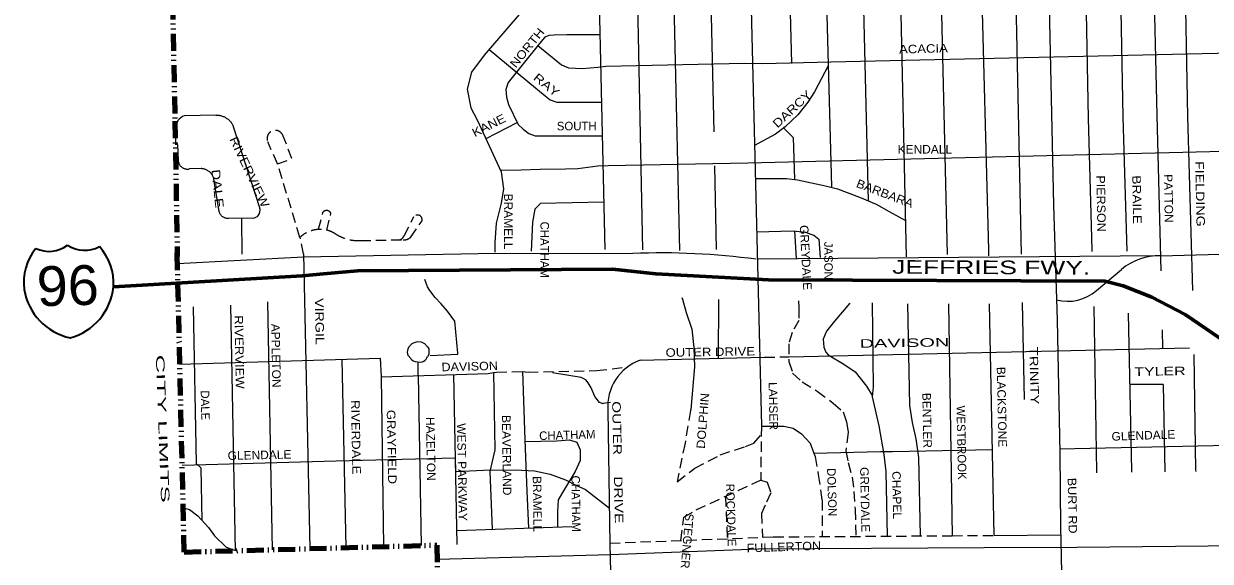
# Model space of a CAD drawing. Extents: x 34705 to 138605, y 34275 to 143551.
# Drawn here: x 36901 to 47356, y 117233 to 121964 of the extents above; entities that cross this region are included whole.
import ezdxf
from ezdxf.enums import TextEntityAlignment as Align

# ---------------------------------------------------------------- set-up
doc = ezdxf.new("R2010")
doc.units = 0
doc.header["$LTSCALE"] = 30
doc.linetypes.add('DASH_DOUBLE_DOT', pattern=[9.2, 5, -1.2, 0.3, -1.2, 0.3, -1.2])
doc.linetypes.add('MEDIUM_DASHED', pattern=[4.5, 3, -1.5])
for name, color, linetype, lineweight in [('1', 7, 'Continuous', 13), ('11', 7, 'Continuous', 13), ('50', 7, 'Continuous', 13), ('51', 7, 'Continuous', 35), ('59', 7, 'DASH_DOUBLE_DOT', 106)]:
    doc.layers.add(name, color=color, linetype=linetype, lineweight=lineweight)

msp = doc.modelspace()

# ---------------------------------------------------------------- linework, layer by layer
at = {"layer": '1', "lineweight": 25}
for p, q in [((38595.31, 121159.67), (38315.35, 121154.68)), ((38744.63, 121069.54), (38980.54, 120337.39)), ((38469.63, 120688.97), (38359.1, 120687.03)), ((38622.32, 120314.73), (38578.54, 120574.93))]:
    msp.add_line(p, q, dxfattribs=at)
at = {"layer": '1'}
for p, q in [((40976.25, 120955.26), (41249.31, 121096.09)), ((38242.37, 121044.03), (38239.54, 120900.28)), ((38254.59, 120900.49), (38236.43, 120900.23)), ((42987.03, 120714.14), (43002.05, 119978.34)), ((38918.36, 120253.05), (38704.23, 120249.68)), ((38820.91, 120247.68), (38821.75, 119935.59)), ((43693.07, 120141.03), (43706.65, 119898.45)), ((39365.03, 119938.29), (39421.72, 117344.1)), ((46916.68, 119921.92), (43362.48, 119891.21)), ((39365.66, 119909.73), (38255.71, 119852.38)), ((46353.85, 119615.45), (46572.73, 119802.59)), ((39048.4, 119517.62), (39089.03, 117334.82)), ((43021.79, 119537.48), (43020.1, 119021.65)), ((45048.23, 119500.34), (45081.17, 117457.87)), ((45406.96, 119498.76), (45449.87, 117460.41)), ((45697.37, 119509.77), (45715.08, 118657.8)), ((38722.97, 119486.16), (38763.72, 117325.75)), ((46930.89, 119268.99), (46934.14, 119107.03)), ((43641.83, 119032.86), (47173.2, 119113.03)), ((39704.35, 119010.21), (39740.11, 117352.99)), ((40372.37, 118988.15), (40374.31, 118870.22)), ((42332.17, 119003.13), (43428.88, 119028.03)), ((40688.61, 118875.51), (40718.27, 117379.89)), ((40050.12, 118854.91), (40072.24, 117362.25)), ((40374.96, 118870.23), (40402.76, 117371.47)), ((46645.47, 118790.7), (46940.48, 118790.7)), ((46940.49, 118790.25), (46955.96, 118018.81)), ((40717.99, 117503.53), (41730.11, 117538.29)), ((45449.87, 117460.41), (46037.79, 117464.46))]:
    msp.add_line(p, q, dxfattribs=at)
at = {"layer": '1', "linetype": 'MEDIUM_DASHED'}
for p, q in [((39137.15, 120731.34), (39050.6, 120924.21)), ((39334.56, 120083.44), (39137.15, 120731.34)), ((39499.21, 120155.32), (39537.15, 120305.17)), ((39572.25, 120146.61), (39607.93, 120294.94)), ((40252, 120098.36), (40339.47, 120266.88)), ((40309.67, 120084.28), (40410.17, 120229.24)), ((39365.03, 119938.29), (39336.45, 120085.23)), ((39869.32, 120056.05), (40245.24, 120063.03)), ((43428.88, 119028.03), (43641.83, 119032.86)), ((43085.63, 117805.05), (43098.07, 117431.52)), ((45081.17, 117457.88), (45450.01, 117460.42))]:
    msp.add_line(p, q, dxfattribs=at)
at = {"layer": '1'}
for points in [[(42731.15, 140854.29), (42770.72, 138315.69), (42820.32, 138221.97), (42809.3, 138139.28), (42831.34, 137610.03), (42902.99, 132838.56), (43073.83, 130269.5), (43184.06, 127189.13), (43401.06, 118420.74)], [(45022.9, 140919.65), (45146.05, 135811.43), (45168.09, 135651.55), (45234.23, 133875), (45372.01, 130476.24), (45383.03, 130349.45), (45405.07, 129809.17), (45432.63, 129665.83), (45520.81, 126500.01), (45564.9, 125176.89), (45581.43, 125088.68), (45688.51, 119936.3)], [(42985.69, 131594.9), (42798.27, 131148.83), (42699.07, 130972.41), (42610.89, 130862.15), (41762.17, 130377.01), (41756.66, 130189.57), (41822.79, 127907.19), (41923.37, 124183.18), (42021.75, 119977.21)], [(45708.73, 130421.87), (45752.05, 128822.02), (45779.53, 127829.03), (45809.3, 126868.11), (45855.09, 125488.57), (45930.02, 122529.28), (45928.37, 122521.05), (45974.11, 120368.19), (46007.17, 119356.56), (46029.22, 118187.81), (46034.73, 117531.78), (46040.24, 117410.49), (46095.35, 114780.79), (46144.95, 112940.83), (46171.13, 112122.16), (46154.6, 112033.95), (46242.78, 109496.61), (46215.22, 109441.48), (46231.75, 108873.64), (46297.89, 106844.86)], [(46020.86, 130433.14), (46058.89, 128954.88), (46088.66, 127829.03), (46118.43, 126863.52), (46161.94, 125458.79), (46175.68, 125153.57), (46253.53, 122532.51), (46280.44, 121130.07), (46312.5, 119977.3), (46313.03, 119960.43)], [(46307.15, 130443.49), (46347.42, 128911.35), (46390.93, 127829.03), (46422.99, 126856.65), (46466.49, 125447.34), (46477.94, 125249.78), (46477.94, 125142.12), (46558.09, 122546.25), (46584.99, 121146.1), (46621.63, 119963.56)], [(46904.05, 130465.06), (46972.56, 128502.48), (46993.17, 127822.16), (47038.97, 126856.65), (47052.71, 126562.88), (47038.97, 126496.45), (47068.74, 125431.31), (47073.32, 125252.07), (47061.87, 125181.06), (47128.27, 122564.58), (47155.18, 121148.39), (47198.27, 119616.41)], [(43734.93, 130368.41), (43801.31, 128237.97), (43856.42, 126461.42), (44017.63, 120528.07)], [(44830.36, 130054.77), (44859.46, 129166.92), (44859.46, 129106.27), (44969.69, 125176.89), (44914.58, 125165.86), (45038, 119934.15)], [(45134.28, 129886.73), (45190.14, 127796.93), (45272.8, 125215.48), (45283.83, 125138.3), (45334.81, 122512.75), (45400.94, 119975.4), (45401.59, 119921.64)], [(44093.84, 129119.21), (44137.5, 127918.22), (44143.01, 127708.72), (44214.65, 125193.43), (44225.68, 125121.76), (44342.79, 120406.78)], [(44435.26, 129124.7), (44473.68, 127559.87), (44545.33, 125193.43), (44561.86, 125127.27), (44677.45, 119913.78)], [(42175.91, 127713.4), (42230.62, 125535.23), (42236.13, 125088.68), (42303.65, 122435.56), (42353.02, 119975.33)], [(42500.56, 127717.31), (42555.78, 125518.7), (42561.29, 125088.68), (42680.27, 119968.71)], [(42825.83, 127729.41), (42880.94, 125535.23), (42886.45, 125099.71), (42981.52, 121013.21)], [(43498.2, 127740.43), (43520.24, 127111.95), (43525.75, 126957.59), (43586.38, 124570.46), (43597.4, 124201.09), (43664.91, 121614.13)], [(46792.85, 124755.49), (46853.49, 122543.96), (46884.97, 121157.55), (46920.39, 119788.4)], [(46916.68, 119921.92), (52891.98, 120088.09), (53990.71, 120107.37), (55409.41, 120130.51), (55891.31, 120149.79), (57164.48, 120188.36), (57866.12, 120199.93), (58563.91, 120223.06), (59011.11, 120234.63), (60333.44, 120284.77), (62664.85, 120381.18), (62942.42, 120535.44), (65811.63, 120620.28), (69640.78, 120751.4), (73304.16, 120847.81), (73350.43, 120847.81), (73385.12, 120959.64), (73489.21, 121113.9), (73728.23, 121252.73), (77495.7, 123154.91), (77576.66, 123220.47), (77676.9, 123382.44), (77895.97, 123692.55)], [(41265.57, 122046.61), (40958.32, 121689.08), (40845.46, 121538.54), (40807.83, 121388.01), (40839.18, 121224.92), (40895.62, 121118.29), (41108.81, 120660.4), (41127.62, 120509.86), (41108.81, 120384.41), (41064.92, 120208.78), (41052.38, 120039.43), (41052.38, 119954.13)], [(41977.52, 121868.27), (41685.61, 121868.27), (41573.81, 121864.42), (41527.54, 121860.56), (41492.85, 121845.13), (41446.59, 121791.14), (41169.01, 121447.92), (41149.74, 121386.22), (41153.59, 121316.8), (41172.87, 121255.1), (41257.68, 121078.67), (41300.09, 121036.25), (41350.21, 120997.69), (41408.03, 120978.4), (41998.34, 120978.4)], [(41000.59, 121738.27), (41496.7, 121329.34), (41539.11, 121294.63), (41596.94, 121275.35), (41991.39, 121275.35)], [(41430.27, 121772.11), (41639.34, 121602.18), (41701.03, 121575.18), (41824.39, 121571.33), (41959.32, 121582.9), (42028.72, 121590.61), (43250.81, 121617.6), (43408.87, 121613.75), (44011.24, 121629.17), (47939.67, 121717.87)], [(43988.67, 121594.14), (43867.64, 121365.98), (43809.81, 121273.43), (43721.14, 121161.59), (43609.34, 121057.47), (43524.53, 120991.91), (43339.87, 120893.1)], [(41106.93, 120675.49), (41284.67, 120679.54), (41450.44, 120683.39), (41674.04, 120687.25), (41781.99, 120691.1), (41959.32, 120714.24), (42051.85, 120718.1), (43281.65, 120741.24), (50463.84, 120914.78), (51177.05, 120934.06), (51269.57, 120941.77), (53653.08, 121008.37)], [(43597.38, 121046.32), (43681.45, 120962.23), (43692.7, 120596.22)], [(43347.07, 120602.41), (43497.54, 120602.41), (43620.91, 120602.41), (43717.29, 120590.84), (43840.65, 120563.84), (43964.02, 120536.85), (44071.96, 120509.85), (44264.72, 120436.58), (44411.22, 120374.88), (44526.88, 120313.17), (44670.42, 120231.12)], [(42011.98, 120395.22), (41454.92, 120383.36), (41405.32, 120333.74), (41383.28, 120217.97), (41372.43, 119963.16)], [(43358.66, 120134.06), (43681.45, 120140.79), (43786.16, 120129.76), (43863.32, 120102.2), (43907.41, 120069.12), (43919.44, 119906.55)], [(42268.51, 119941.23), (40906.01, 119938.95), (39365.66, 119909.73)], [(40727, 119063.56), (40700.26, 119347.79), (40635.23, 119434.41), (40574.64, 119500.56), (40525.1, 119555.05), (40478.39, 119615.09), (40457.43, 119647.64), (40436.38, 119713.58)], [(42699.87, 119554.28), (42705.96, 119539.87), (42739.03, 119424.1), (42788.63, 119275.25), (42805.17, 119115.37), (42810.68, 118944.47), (42777.61, 118569.59), (42775.94, 118559.58)], [(44178.86, 119503.58), (44045.19, 119346.92), (43973.54, 119258.71), (43944.16, 119187.46), (43949.75, 119117.45), (43969.35, 119072.65), (43990.07, 119049.22), (44127.85, 118966.52), (44227.06, 118900.37), (44326.26, 118773.57), (44377.06, 118691.23)], [(44375.86, 119506.66), (44386.88, 118768.05), (44375.86, 118679.85), (44436.48, 118426.25), (44480.57, 118172.65), (44497.1, 118023.8), (44508.5, 117453.93)], [(44686.62, 119500.22), (44706.53, 118602.67), (44728.58, 118453.81), (44761.64, 118310.48), (44783.69, 118145.09), (44800.49, 117455.94)], [(38394.6, 119472.86), (38418.8, 118093.41), (38462.69, 118055.77), (38468.96, 117591.61)], [(46328.48, 119475.84), (46328.53, 119474.51), (46353.71, 118018.81), (46353.97, 118011.95)], [(46633.01, 119415.93), (46633.08, 119412.66), (46660.56, 118032.55), (46661.05, 118016.53)], [(40311.24, 119016.45), (40289.23, 119044.04), (40283.48, 119073.96), (40289.43, 119102.24), (40298.23, 119123.6), (40307.97, 119136.26), (40323.31, 119149.96), (40342.79, 119157.94), (40361.62, 119165.32), (40379.69, 119168.4), (40403.65, 119163.22), (40432.26, 119149.21), (40459.77, 119121.61), (40470.21, 119101.43), (40471.77, 119075.37), (40469.17, 119054.41), (40458.71, 119033.55)], [(38276.52, 118968.61), (40041.43, 119020.03), (40050.12, 118854.91), (40992.74, 118885.33), (41039.53, 118893.59)], [(40310.31, 119015.54), (40319.57, 119005.06), (40333.33, 118996.95), (40349.76, 118990.69), (40372.37, 118988.15)], [(40372.37, 118988.15), (40398.36, 118986), (40413.95, 118989.17), (40426.51, 118994.3), (40436.71, 119002.61), (40446.36, 119012.79), (40454.15, 119023.04), (40457.77, 119032.64)], [(40481.95, 119045.13), (40726.57, 119054.89), (40727, 119063.56)], [(47210.32, 119052.91), (47226.17, 118034.85), (47227.51, 118023.84)], [(41039.53, 118893.59), (41052.38, 118212.58), (41033.57, 118137.31), (41008.49, 118024.41), (41026.92, 117514.14)], [(41296.32, 118902.39), (41315.74, 118300.4), (41334.55, 117848.78), (41349.25, 117525.21)], [(42047.89, 118562.68), (42066.53, 117381.33), (42130.91, 114723.24), (42108.52, 114586.03), (42160.35, 111184.95)], [(43401.06, 118420.74), (43598.78, 118420.74), (43681.45, 118404.2), (43753.09, 118354.58), (43830.25, 118271.89), (43863.06, 118185.71)], [(41316.16, 118287.25), (41597.91, 118294.12), (41710.77, 118300.4), (41773.48, 118281.58), (41804.83, 118212.58), (41804.83, 118118.5), (41760.94, 118024.41), (41666.88, 117867.6), (41610.45, 117773.51), (41604.18, 117666.88), (41604.18, 117533.96)], [(46026.05, 118221.66), (47924.77, 118264.2), (47989.98, 118241.07)], [(38297.5, 118077.54), (39654.83, 118116.21), (40703.15, 118142.23), (40705.51, 118023.21), (40952.56, 118033.65), (41234.91, 118038), (41399.97, 118029.31), (41538.98, 117998.89), (41673.64, 117951.09), (41764.86, 117903.29), (41851.74, 117864.19), (42061.49, 117700.26)], [(43863.07, 118185.71), (44450.45, 118198.77), (44554.7, 118198.77), (45433.96, 118216.54)], [(38306.34, 117702.19), (38360.64, 117687.89), (38434.84, 117632.22), (38527.59, 117530.17), (38583.24, 117455.94), (38683.9, 117357.36), (38757.02, 117329.23)]]:
    msp.add_lwpolyline(points, dxfattribs=at)
at = {"layer": '1', "lineweight": 25}
for points in [[(38593.93, 121159.7), (38599.17, 121160.25), (38604.42, 121160.54), (38609.68, 121160.57), (38614.93, 121160.35), (38620.17, 121159.87), (38625.38, 121159.14), (38630.51, 121158.17)], [(38625.02, 121158.28), (38631.45, 121157.01), (38637.83, 121155.49), (38644.15, 121153.72), (38650.4, 121151.71), (38656.56, 121149.46), (38662.62, 121146.96), (38668.59, 121144.23), (38674.45, 121141.27), (38680.18, 121138.09), (38685.79, 121134.68), (38691.26, 121131.06), (38696.58, 121127.23), (38701.75, 121123.19), (38706.76, 121118.95), (38711.6, 121114.52), (38716.27, 121109.91), (38720.75, 121105.11), (38725.03, 121100.15), (38729.13, 121095.02), (38733.02, 121089.74), (38736.7, 121084.31), (38740.16, 121078.74), (38743.41, 121073.04), (38745.97, 121068.13)], [(38254.57, 120900.49), (38260.71, 120761.24), (38261.23, 120757.25), (38262.08, 120752.64), (38263.18, 120748.08), (38264.53, 120743.59), (38266.13, 120739.18), (38267.96, 120734.86), (38270.02, 120730.65), (38272.32, 120726.56), (38274.83, 120722.6), (38277.55, 120718.79), (38280.48, 120715.12), (38283.6, 120711.63), (38286.91, 120708.3), (38290.4, 120705.17), (38294.05, 120702.23), (38297.85, 120699.49), (38301.8, 120696.96), (38305.89, 120694.66), (38310.09, 120692.58), (38314.4, 120690.73), (38318.8, 120689.12), (38323.29, 120687.75), (38327.84, 120686.63), (38332.45, 120685.76), (38337.1, 120685.14), (38341.77, 120684.78), (38346.46, 120684.67), (38351.14, 120684.82), (38355.82, 120685.23), (38359.07, 120685.66)], [(38578.54, 120574.93), (38578.3, 120580.39), (38577.8, 120585.83), (38577.04, 120591.24), (38576.03, 120596.61), (38574.77, 120601.93), (38573.27, 120607.19), (38571.52, 120612.36), (38569.53, 120617.45), (38567.3, 120622.45), (38564.84, 120627.33), (38562.16, 120632.09), (38559.25, 120636.72), (38556.13, 120641.21), (38552.81, 120645.54), (38549.29, 120649.72), (38545.57, 120653.73), (38541.67, 120657.56), (38537.6, 120661.2), (38533.36, 120664.65), (38528.96, 120667.9), (38524.41, 120670.93), (38519.73, 120673.75), (38514.92, 120676.35), (38510, 120678.72), (38504.97, 120680.86), (38499.84, 120682.76), (38494.64, 120684.41), (38489.36, 120685.82), (38484.01, 120686.99), (38478.62, 120687.9), (38473.2, 120688.56), (38467.75, 120688.96), (38464.14, 120689.08)], [(38704.23, 120249.94), (38701.01, 120249.91), (38696.43, 120250.12), (38691.87, 120250.59), (38687.34, 120251.32), (38682.87, 120252.29), (38678.45, 120253.51), (38674.11, 120254.98), (38669.86, 120256.69), (38665.71, 120258.63), (38661.67, 120260.8), (38657.76, 120263.2), (38653.99, 120265.8), (38650.38, 120268.62), (38646.92, 120271.63), (38643.64, 120274.83), (38640.54, 120278.21), (38637.64, 120281.75), (38634.94, 120285.45), (38632.45, 120289.3), (38630.18, 120293.28), (38628.13, 120297.38), (38626.32, 120301.59), (38624.74, 120305.89), (38623.41, 120310.28), (38622.32, 120314.73), (38622.28, 120314.93)], [(42070.95, 118630.42), (42006.62, 118621.18), (42004.42, 118619.79), (41990.59, 118623.54), (41974.41, 118630.54), (41932.66, 118683.54), (41900.06, 118758.92), (41875.36, 118802.7), (41853.03, 118830.36), (41812.15, 118849.29), (41561.2, 118892.28)]]:
    msp.add_lwpolyline(points, dxfattribs=at)
at = {"layer": '1', "linetype": 'MEDIUM_DASHED'}
for points in [[(39137.15, 120731.34), (39264.16, 120777.32), (39187.32, 120974.18)], [(43727.51, 119525.87), (43731.05, 119462.69), (43731.41, 119352.67), (43670.42, 119247.69), (43641.83, 119145.45), (43641.83, 118991.44), (43675.94, 118889.34), (43758.6, 118812.16), (43890.87, 118729.46), (44034.16, 118624.72), (44122.34, 118547.54), (44149.9, 118459.33), (44166.43, 118365.61), (44144.39, 118205.73), (44166.43, 118100.98), (44199.5, 117974.18), (44216.03, 117847.39), (44227.06, 117687.51), (44232.66, 117452.03)], [(41039.53, 118893.59), (41066.58, 118898.36), (41292.47, 118902.71), (41344.59, 118898.36), (41950.56, 118911.4), (42220.76, 118943.2)], [(42775.94, 118559.58), (42728.01, 118271.89), (42657.21, 117933.51)], [(43400.07, 118420.74), (43394.86, 117946.62), (43449.98, 117930.08), (43483.04, 117836.36), (43433.44, 117726.1), (43400.38, 117654.43), (43411.78, 117443.4)], [(42657.21, 117933.51), (42812.81, 118051.03), (43038.69, 118168.35), (43164.66, 118211.81), (43260.23, 118242.22), (43334.07, 118272.64), (43399.26, 118347.17)], [(43863.06, 118185.71), (43874.34, 118156.11), (43901.89, 117996.24), (43934.96, 117770.2), (43934.96, 117449.98)], [(42690.69, 117416.1), (42716.99, 117619.98), (42827.21, 117686.14), (43393.91, 117946.91)], [(42066.35, 117392.45), (43507.83, 117447.04), (45080.75, 117457.87)]]:
    msp.add_lwpolyline(points, dxfattribs=at)
at = {"layer": '1'}
for centre, radius, start, end in [((38351.48, 121051.46), 109.36, 109.29234, 183.89228), ((38915.84, 120320.01), 67, 272.15441, 15.03449), ((42532.89, 113849.75), 6097.22, 82.24979, 92.48517), ((46907.67, 119391.96), 529.96, 89.07861, 129.27747), ((46100.03, 119911.63), 390.06, 255.34742, 310.59553)]:
    msp.add_arc(centre, radius, start, end, dxfattribs=at)
at = {"layer": '1', "linetype": 'MEDIUM_DASHED'}
for centre, radius, start, end in [((39117.51, 120952.92), 72.98, 16.93627, 207.37286), ((39569.49, 120279), 41.61, 22.52894, 141.02231), ((40370.37, 120239.7), 41.16, 345.27018, 138.65901), ((39511.43, 119898.3), 256.05, 57.17321, 133.69341), ((39849.16, 120425.86), 370.36, 237.51257, 273.11953), ((40207.93, 120114.97), 47.1, 319.86487, 339.34586), ((40253.89, 120144.57), 82, 263.94239, 312.77145)]:
    msp.add_arc(centre, radius, start, end, dxfattribs=at)
at = {"layer": '11', "linetype": 'MEDIUM_DASHED'}
for centre, radius, start, end in [((40203.39, 120110.27), 47.9, 276.02435, 327.67909), ((40202.6, 120112.15), 49.67, 326.32913, 327.59188)]:
    msp.add_arc(centre, radius, start, end, dxfattribs=at)
at = {"layer": '11'}
msp.add_arc((42479.21, 118596.26), 432.63, 109.86915, 184.45168, dxfattribs=at)
at = {"layer": '50'}
msp.add_lwpolyline([(65035.62, 117740.68), (51320.84, 117480.65), (47627.27, 117368.44), (46180.25, 117354.42), (45362.54, 117350.68), (43373.91, 117338.95), (42070.05, 117290.03), (40546.95, 117248.5)], dxfattribs=at)
at = {"layer": '51', "lineweight": 60}
msp.add_lwpolyline([(37691, 119648.31), (39355.56, 119744.01), (39542.31, 119764.02), (39842.43, 119790.71), (42090.07, 119804.05), (42470.23, 119764.02), (43463.99, 119710.65), (46426.92, 119697.3), (46586.99, 119657.27), (46840.43, 119557.2), (47133.89, 119403.75), (47440.69, 119196.93), (48487.8, 117962.66), (48854.63, 117669.11), (49514.91, 117195.42)], dxfattribs=at)
at = {"layer": '51'}
for centre, radius, start, end in [((37375.25, 119686.95), 474.35, 140.783, 187.44804), ((37122.99, 120231.1), 270.46, 244.71949, 307.28767), ((37438.1, 120240.26), 270.46, 236.01094, 298.61051), ((37217.87, 119682.37), 474.35, 355.88196, 42.547), ((37418.34, 119709.08), 520.21, 189.25006, 258.05147), ((37173.56, 119701.96), 520.21, 285.27853, 354.07994)]:
    msp.add_arc(centre, radius, start, end, dxfattribs=at)
at = {"layer": '59'}
for p, q in [((38205.78, 122428.72), (38232.86, 121106.59)), ((38232.73, 121106.59), (38253.94, 119918.39)), ((38315.5, 117313.24), (38253.2, 119958.99)), ((38315.01, 117313.23), (40539.82, 117375.3))]:
    msp.add_line(p, q, dxfattribs=at)
msp.add_lwpolyline([(40539.82, 117375.3), (40582.92, 115751.51), (40756.62, 109371.93)], dxfattribs=at)

# ---------------------------------------------------------------- texts
at = {"layer": '1', "width": 2.25}
msp.add_text('CITY LIMITS', height=75, rotation=272.106, dxfattribs=at).set_placement((38088.01, 118398.6), align=Align.CENTER)
at = {"layer": '11'}
for s, height, rotation, width, p in [('NORTH', 75, 50.97, 1.15, (41365.53, 121729.03)), ('ACACIA', 75, 1.581, 1.15, (44829.44, 121707.49)), ('RAY', 75, 320.895, 1.25, (41484.02, 121396.61)), ('DARCY', 75, 42.963, 1.2, (43696.41, 121185.57)), ('KANE', 75, 26.687, 1.15, (41015.65, 121036.05)), ('RIVERVIEW', 75, 295.346, 1.2, (38856.25, 120643.54)), ('DALE ', 75, 275.974, 1.3, (38574.47, 120491.27)), ('FIELDING', 75, 271.069, 1.25, (47228.84, 120465.96)), ('BARBARA', 75, 339.188, 1.1, (44476.05, 120435.49)), ('PIERSON', 75, 271.07, 1.1, (46356.92, 120380.67)), ('BRAILE', 75, 271.069, 1.2, (46672.14, 120415.21)), ('PATTON', 75, 271.068, 1.05, (46951.09, 120426.25)), ('BRAMELL', 75, 270, 1.05, (41133.98, 120223.57)), ('GREYDALE', 75, 273.205, 1.05, (43754.17, 119903.83)), ('JEFFRIES FWY.', 120, 359.742, 1.45, (45425.49, 119760.34)), ('VIRGIL', 75, 271.082, 1.25, (39470.37, 119343.16)), ('RIVERVIEW', 75, 271.082, 1.15, (38764.04, 119074.32)), ('APPLETON', 75, 271.08, 1.05, (39086.6, 119042.4)), ('DAVISON', 75, 0.929, 1.75, (44661.78, 119118.19)), ('OUTER DRIVE', 75, 0.929, 1.15, (42950.95, 119038.55)), ('TRINITY', 75, 271.313, 1.3, (45767.37, 118865.86)), ('DAVISON', 75, 1.45, 1.1, (40831.11, 118911.06)), ('BLACKSTONE', 75, 271.156, 1.05, (45481.61, 118589.75)), ('TYLER  ', 75, 1.079, 1.4, (46951.59, 118868.98)), ('LAHSER', 75, 271.142, 1.05, (43468.33, 118598.57)), ('DOLPHIN', 75, 85.406, 1.1, (42921.77, 118465.63)), ('BENTLER', 75, 271.159, 1.05, (44823.26, 118472.09)), ('RIVERDALE', 75, 271.081, 1.15, (39790.78, 118324.22)), ('GRAYFIELD', 75, 271.081, 1.15, (40105.9, 118238.54)), ('OUTER     DRIVE', 75, 271.324, 1.35, (42097.79, 118103.52)), ('HAZELTON', 75, 271.08, 1.05, (40450.18, 118221.62)), ('BEAVERLAND', 75, 270.7, 1.05, (41119.14, 118166.02)), ('WEST PARKWAY', 75, 271.081, 1.05, (40726.65, 118016.94)), ('GLENDALE', 75, 1.994, 1.05, (46767.86, 118303.45)), ('GLENDALE', 75, 1.194, 1.05, (38979.31, 118130.96)), ('GREYDALE', 75, 271.157, 1.05, (44276.12, 117774.69)), ('BRAMELL', 75, 270.699, 1.05, (41389.23, 117736.68)), ('CHAPEL', 75, 271.156, 1.05, (44557.07, 117814.64)), ('BURT RD', 75, 271.07, 1.1, (46103.94, 117721.63)), ('FULLERTON', 75, 1.996, 1.1, (43599.51, 117322.24))]:
    msp.add_text(s, height=height, rotation=rotation, dxfattribs=dict(at, width=width)).set_placement(p, align=Align.CENTER)
msp.add_text('SOUTH', height=75, dxfattribs=at).set_placement((41773.5, 121026.24), align=Align.CENTER)
at = {"layer": '11', "width": 1.05}
msp.add_text('KENDALL', height=75, dxfattribs=at).set_placement((44840.7, 120822.1), align=Align.CENTER)
at = {"layer": '11'}
for s, rotation, p in [('CHATHAM', 270, (41453.86, 119975.02)), ('JASON', 270, (43954.36, 119878.41)), ('DALE', 271.08, (38463.05, 118605.24)), ('WESTBROOK', 271.159, (45126.41, 118276.41)), ('CHATHAM', 1.764, (41691.74, 118307.25)), ('DOLSON', 271.794, (43985.43, 117839.86)), ('CHATHAM', 270.699, (41729.55, 117739.29)), ('ROCKDALE', 271.794, (43095.77, 117638.78)), ('STEGNER', 265.21, (42709.94, 117414.33))]:
    msp.add_text(s, height=75, rotation=rotation, dxfattribs=at).set_placement(p, align=Align.CENTER)
at = {"layer": '51', "width": 1.05}
msp.add_text('96', height=350, rotation=1.665, dxfattribs=at).set_placement((37293.74, 119484.76), align=Align.CENTER)

doc.saveas('drawing.dxf')
